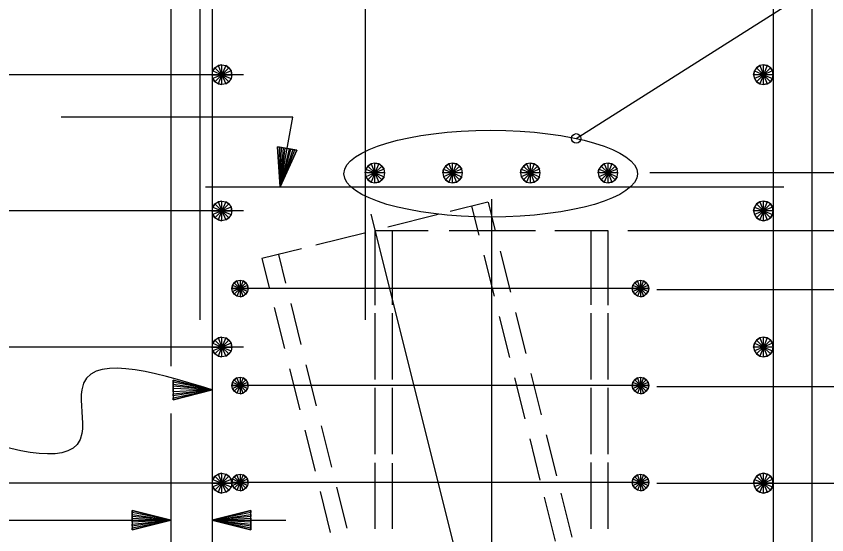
# Model space of a CAD drawing. Extents: x -41 to 191, y -168 to 6.
# Drawn here: x 45.1 to 51.05, y -156.39 to -152.58 of the extents above; entities that cross this region are included whole.
import ezdxf

# ---------------------------------------------------------------- set-up
doc = ezdxf.new("R2010")
doc.units = 0
for name, color, linetype in [('Arrowhead Terminators CELL', 7, 'Continuous'), ('Dimension Lines CELL', 7, 'Continuous'), ('Mis Center Lines CELL', 7, 'Continuous'), ('Rebar Lines CELL', 7, 'Continuous'), ('Steel Pile CELL', 7, 'Continuous'), ('sub interior bent cap lines', 7, 'Continuous')]:
    doc.layers.add(name, color=color, linetype=linetype)

msp = doc.modelspace()

# ---------------------------------------------------------------- linework, layer by layer
at = {"layer": 'Arrowhead Terminators CELL'}
for points in [[(47.0882, -153.5515), (47.1023, -153.5541), (47.0369, -153.8328), (47.1164, -153.5567), (47.1304, -153.5591), (47.0369, -153.8328), (47.1445, -153.5617), (47.1586, -153.5643), (47.0369, -153.8328), (47.0179, -153.5386), (47.032, -153.5412), (47.0369, -153.8328), (47.0461, -153.5438), (47.0601, -153.5463), (47.0369, -153.8328), (47.0741, -153.5489), (47.1586, -153.5643), (47.0179, -153.5386), (47.0369, -153.8328), (47.1586, -153.5643)], [(46.2513, -155.3247), (46.2513, -155.3104), (46.5374, -155.3247), (46.2513, -155.2961), (46.2513, -155.2818), (46.5374, -155.3247), (46.2513, -155.2674), (46.2513, -155.2532), (46.5374, -155.3247), (46.2513, -155.3962), (46.2513, -155.3819), (46.5374, -155.3247), (46.2513, -155.3676), (46.2513, -155.3533), (46.5374, -155.3247), (46.2513, -155.339), (46.2513, -155.2532), (46.2513, -155.3962), (46.5374, -155.3247), (46.2513, -155.2532)], [(45.9498, -156.2818), (45.9498, -156.2674), (46.2344, -156.2818), (45.9498, -156.2533), (45.9498, -156.2391), (46.2344, -156.2818), (45.9498, -156.2248), (45.9498, -156.2106), (46.2344, -156.2818), (45.9498, -156.353), (45.9498, -156.3386), (46.2344, -156.2818), (45.9498, -156.3244), (45.9498, -156.3102), (46.2344, -156.2818), (45.9498, -156.296), (45.9498, -156.2106), (45.9498, -156.353), (46.2344, -156.2818), (45.9498, -156.2106)], [(46.8219, -156.2818), (46.8219, -156.296), (46.5374, -156.2818), (46.8219, -156.3102), (46.8219, -156.3244), (46.5374, -156.2818), (46.8219, -156.3386), (46.8219, -156.353), (46.5374, -156.2818), (46.8219, -156.2106), (46.8219, -156.2248), (46.5374, -156.2818), (46.8219, -156.2391), (46.8219, -156.2533), (46.5374, -156.2818), (46.8219, -156.2674), (46.8219, -156.353), (46.8219, -156.2106), (46.5374, -156.2818), (46.8219, -156.353)]]:
    msp.add_lwpolyline(points, dxfattribs=at)
at = {"layer": 'Dimension Lines CELL'}
for p, q in [((46.7672, -153.0088), (41.8965, -153.0088)), ((49.7501, -153.7265), (53.5399, -153.7265)), ((46.7672, -154.009), (42.1815, -154.009)), ((49.5883, -154.1526), (53.5399, -154.1526)), ((49.8023, -154.5857), (53.5399, -154.5857)), ((46.7672, -155.0092), (42.4665, -155.0092)), ((49.8023, -155.2981), (53.5399, -155.2981)), ((46.7672, -156.0093), (42.7515, -156.0093)), ((49.8023, -156.0093), (56.1958, -156.0093)), ((45.0005, -156.2818), (46.2344, -156.2818)), ((46.5374, -156.2818), (47.0796, -156.2818))]:
    msp.add_line(p, q, dxfattribs=at)
for points in [[(49.2102, -153.477), (52.7818, -151.213), (53.3315, -151.213)], [(47.0369, -153.8328), (47.1304, -153.3205), (45.4298, -153.3205)]]:
    msp.add_lwpolyline(points, dxfattribs=at)
msp.add_circle((49.2102, -153.4769), 0.0351, dxfattribs=at)
msp.add_ellipse((48.5828, -153.7359), major_axis=(1.0775, 0), ratio=0.295597, dxfattribs=at)
msp.add_spline([(46.5374, -155.3225), (45.5809, -155.3225), (45.5809, -155.6455), (44.6635, -155.6455)], degree=3, dxfattribs=at)
at = {"layer": 'Mis Center Lines CELL'}
for p, q in [((48.5885, -153.922), (48.5885, -158.0036)), ((47.7025, -154.0326), (48.7345, -158.162))]:
    msp.add_line(p, q, dxfattribs=at)
at = {"layer": 'Rebar Lines CELL'}
for p, q in [((46.4484, -148.1618), (46.4484, -154.8086)), ((47.6612, -148.1618), (47.6612, -154.8086)), ((46.5374, -151.5888), (46.5374, -157.0337)), ((50.6571, -151.5888), (50.6571, -157.0337)), ((46.4882, -153.8328), (50.7352, -153.8328)), ((49.7445, -154.5792), (46.6818, -154.5792)), ((49.7445, -155.2916), (46.6818, -155.2916)), ((49.7445, -156.004), (46.6818, -156.004))]:
    msp.add_line(p, q, dxfattribs=at)
for points in [[(46.5373, -153.0088), (46.5428, -152.9812), (46.5583, -152.9576), (46.5819, -152.9419), (46.6097, -152.9365), (46.6372, -152.9419), (46.6609, -152.9576), (46.6764, -152.9811), (46.6819, -153.0088), (46.6764, -153.0364), (46.6609, -153.06), (46.6373, -153.0757), (46.6097, -153.0812), (46.5819, -153.0757), (46.5584, -153.0601), (46.5428, -153.0365), (46.5373, -153.0088), (46.6097, -153.0088), (46.6819, -153.0088), (46.6764, -152.9811), (46.6097, -153.0088), (46.6609, -152.9576), (46.6372, -152.9419), (46.6097, -153.0088), (46.6097, -152.9365), (46.5819, -152.9419), (46.6097, -153.0088), (46.5583, -152.9576), (46.5428, -152.9812), (46.6097, -153.0088), (46.5428, -153.0365), (46.5584, -153.0601), (46.6097, -153.0088), (46.5819, -153.0757), (46.6097, -153.0812), (46.6097, -153.0088), (46.6373, -153.0757), (46.6609, -153.06), (46.6097, -153.0088), (46.6764, -153.0364)], [(50.6571, -153.0088), (50.6516, -152.9812), (50.6361, -152.9576), (50.6124, -152.9419), (50.5847, -152.9365), (50.5572, -152.9419), (50.5335, -152.9576), (50.518, -152.9811), (50.5125, -153.0088), (50.518, -153.0364), (50.5335, -153.06), (50.5571, -153.0757), (50.5847, -153.0812), (50.6124, -153.0757), (50.636, -153.0601), (50.6516, -153.0365), (50.6571, -153.0088), (50.5847, -153.0088), (50.5125, -153.0088), (50.518, -152.9811), (50.5847, -153.0088), (50.5335, -152.9576), (50.5572, -152.9419), (50.5847, -153.0088), (50.5847, -152.9365), (50.6124, -152.9419), (50.5847, -153.0088), (50.6361, -152.9576), (50.6516, -152.9812), (50.5847, -153.0088), (50.6516, -153.0365), (50.636, -153.0601), (50.5847, -153.0088), (50.6124, -153.0757), (50.5847, -153.0812), (50.5847, -153.0088), (50.5571, -153.0757), (50.5335, -153.06), (50.5847, -153.0088), (50.518, -153.0364)], [(47.8048, -153.7307), (47.7993, -153.7031), (47.7838, -153.6796), (47.7601, -153.6638), (47.7324, -153.6584), (47.7048, -153.6638), (47.6812, -153.6796), (47.6657, -153.703), (47.6602, -153.7307), (47.6657, -153.7583), (47.6812, -153.7819), (47.7048, -153.7975), (47.7324, -153.8032), (47.7601, -153.7975), (47.7837, -153.782), (47.7993, -153.7585), (47.8048, -153.7307), (47.7324, -153.7307), (47.6602, -153.7307), (47.6657, -153.703), (47.7324, -153.7307), (47.6812, -153.6796), (47.7048, -153.6638), (47.7324, -153.7307), (47.7324, -153.6584), (47.7601, -153.6638), (47.7324, -153.7307), (47.7838, -153.6796), (47.7993, -153.7031), (47.7324, -153.7307), (47.7993, -153.7585), (47.7837, -153.782), (47.7324, -153.7307), (47.7601, -153.7975), (47.7324, -153.8032), (47.7324, -153.7307), (47.7048, -153.7975), (47.6812, -153.7819), (47.7324, -153.7307), (47.6657, -153.7583)], [(48.3753, -153.7307), (48.3699, -153.7031), (48.3544, -153.6796), (48.3307, -153.6638), (48.3031, -153.6584), (48.2754, -153.6638), (48.2519, -153.6796), (48.2363, -153.703), (48.2307, -153.7307), (48.2363, -153.7583), (48.2519, -153.7819), (48.2753, -153.7975), (48.3031, -153.8032), (48.3307, -153.7975), (48.3543, -153.782), (48.3699, -153.7585), (48.3753, -153.7307), (48.3031, -153.7307), (48.2307, -153.7307), (48.2363, -153.703), (48.3031, -153.7307), (48.2519, -153.6796), (48.2754, -153.6638), (48.3031, -153.7307), (48.3031, -153.6584), (48.3307, -153.6638), (48.3031, -153.7307), (48.3544, -153.6796), (48.3699, -153.7031), (48.3031, -153.7307), (48.3699, -153.7585), (48.3543, -153.782), (48.3031, -153.7307), (48.3307, -153.7975), (48.3031, -153.8032), (48.3031, -153.7307), (48.2753, -153.7975), (48.2519, -153.7819), (48.3031, -153.7307), (48.2363, -153.7583)], [(48.946, -153.7307), (48.9405, -153.7031), (48.9249, -153.6796), (48.9013, -153.6638), (48.8737, -153.6584), (48.846, -153.6638), (48.8224, -153.6796), (48.8069, -153.703), (48.8013, -153.7307), (48.8069, -153.7583), (48.8224, -153.7819), (48.8459, -153.7975), (48.8737, -153.8032), (48.9013, -153.7975), (48.9249, -153.782), (48.9405, -153.7585), (48.946, -153.7307), (48.8737, -153.7307), (48.8013, -153.7307), (48.8069, -153.703), (48.8737, -153.7307), (48.8224, -153.6796), (48.846, -153.6638), (48.8737, -153.7307), (48.8737, -153.6584), (48.9013, -153.6638), (48.8737, -153.7307), (48.9249, -153.6796), (48.9405, -153.7031), (48.8737, -153.7307), (48.9405, -153.7585), (48.9249, -153.782), (48.8737, -153.7307), (48.9013, -153.7975), (48.8737, -153.8032), (48.8737, -153.7307), (48.8459, -153.7975), (48.8224, -153.7819), (48.8737, -153.7307), (48.8069, -153.7583)], [(49.5166, -153.7307), (49.511, -153.7031), (49.4955, -153.6796), (49.4719, -153.6638), (49.4442, -153.6584), (49.4166, -153.6638), (49.3931, -153.6796), (49.3775, -153.703), (49.3719, -153.7307), (49.3775, -153.7583), (49.3931, -153.7819), (49.4165, -153.7975), (49.4442, -153.8032), (49.4719, -153.7975), (49.4954, -153.782), (49.511, -153.7585), (49.5166, -153.7307), (49.4442, -153.7307), (49.3719, -153.7307), (49.3775, -153.703), (49.4442, -153.7307), (49.3931, -153.6796), (49.4166, -153.6638), (49.4442, -153.7307), (49.4442, -153.6584), (49.4719, -153.6638), (49.4442, -153.7307), (49.4955, -153.6796), (49.511, -153.7031), (49.4442, -153.7307), (49.511, -153.7585), (49.4954, -153.782), (49.4442, -153.7307), (49.4719, -153.7975), (49.4442, -153.8032), (49.4442, -153.7307), (49.4165, -153.7975), (49.3931, -153.7819), (49.4442, -153.7307), (49.3775, -153.7583)], [(46.5373, -154.009), (46.5428, -153.9813), (46.5583, -153.9578), (46.5819, -153.9421), (46.6097, -153.9367), (46.6372, -153.9421), (46.6609, -153.9578), (46.6764, -153.9812), (46.6819, -154.009), (46.6764, -154.0365), (46.6609, -154.0602), (46.6373, -154.0759), (46.6097, -154.0814), (46.5819, -154.0759), (46.5584, -154.0603), (46.5428, -154.0367), (46.5373, -154.009), (46.6097, -154.009), (46.6819, -154.009), (46.6764, -153.9812), (46.6097, -154.009), (46.6609, -153.9578), (46.6372, -153.9421), (46.6097, -154.009), (46.6097, -153.9367), (46.5819, -153.9421), (46.6097, -154.009), (46.5583, -153.9578), (46.5428, -153.9813), (46.6097, -154.009), (46.5428, -154.0367), (46.5584, -154.0603), (46.6097, -154.009), (46.5819, -154.0759), (46.6097, -154.0814), (46.6097, -154.009), (46.6373, -154.0759), (46.6609, -154.0602), (46.6097, -154.009), (46.6764, -154.0365)], [(50.6571, -154.009), (50.6516, -153.9813), (50.6361, -153.9578), (50.6124, -153.9421), (50.5847, -153.9367), (50.5572, -153.9421), (50.5335, -153.9578), (50.518, -153.9812), (50.5125, -154.009), (50.518, -154.0365), (50.5335, -154.0602), (50.5571, -154.0759), (50.5847, -154.0814), (50.6124, -154.0759), (50.636, -154.0603), (50.6516, -154.0367), (50.6571, -154.009), (50.5847, -154.009), (50.5125, -154.009), (50.518, -153.9812), (50.5847, -154.009), (50.5335, -153.9578), (50.5572, -153.9421), (50.5847, -154.009), (50.5847, -153.9367), (50.6124, -153.9421), (50.5847, -154.009), (50.6361, -153.9578), (50.6516, -153.9813), (50.5847, -154.009), (50.6516, -154.0367), (50.636, -154.0603), (50.5847, -154.009), (50.6124, -154.0759), (50.5847, -154.0814), (50.5847, -154.009), (50.5571, -154.0759), (50.5335, -154.0602), (50.5847, -154.009), (50.518, -154.0365)], [(46.7426, -154.5191), (46.765, -154.5236), (46.7847, -154.537), (46.7982, -154.5562), (46.8021, -154.5792), (46.7982, -154.6022), (46.7847, -154.6219), (46.7656, -154.6349), (46.7426, -154.6399), (46.7196, -154.6349), (46.6999, -154.6219), (46.6869, -154.6022), (46.6818, -154.5792), (46.6869, -154.5562), (46.6999, -154.537), (46.7189, -154.5236), (46.7426, -154.5191), (46.7426, -154.5792), (46.7426, -154.6399), (46.7656, -154.6349), (46.7426, -154.5792), (46.7847, -154.6219), (46.7982, -154.6022), (46.7426, -154.5792), (46.8021, -154.5792), (46.7982, -154.5562), (46.7426, -154.5792), (46.7847, -154.537), (46.765, -154.5236), (46.7426, -154.5792), (46.7189, -154.5236), (46.6999, -154.537), (46.7426, -154.5792), (46.6869, -154.5562), (46.6818, -154.5792), (46.7426, -154.5792), (46.6869, -154.6022), (46.6999, -154.6219), (46.7426, -154.5792), (46.7196, -154.6349)], [(49.682, -154.5191), (49.705, -154.5236), (49.7247, -154.537), (49.7377, -154.5562), (49.7428, -154.5792), (49.7377, -154.6022), (49.7247, -154.6219), (49.7057, -154.6349), (49.682, -154.6399), (49.6595, -154.6349), (49.6399, -154.6219), (49.6264, -154.6022), (49.6219, -154.5792), (49.6264, -154.5562), (49.6399, -154.537), (49.659, -154.5236), (49.682, -154.5191), (49.682, -154.5792), (49.682, -154.6399), (49.7057, -154.6349), (49.682, -154.5792), (49.7247, -154.6219), (49.7377, -154.6022), (49.682, -154.5792), (49.7428, -154.5792), (49.7377, -154.5562), (49.682, -154.5792), (49.7247, -154.537), (49.705, -154.5236), (49.682, -154.5792), (49.659, -154.5236), (49.6399, -154.537), (49.682, -154.5792), (49.6264, -154.5562), (49.6219, -154.5792), (49.682, -154.5792), (49.6264, -154.6022), (49.6399, -154.6219), (49.682, -154.5792), (49.6595, -154.6349)], [(46.5373, -155.0092), (46.5428, -154.9815), (46.5583, -154.958), (46.5819, -154.9423), (46.6097, -154.9368), (46.6372, -154.9423), (46.6609, -154.958), (46.6764, -154.9814), (46.6819, -155.0092), (46.6764, -155.0367), (46.6609, -155.0604), (46.6373, -155.076), (46.6097, -155.0816), (46.5819, -155.076), (46.5584, -155.0604), (46.5428, -155.0369), (46.5373, -155.0092), (46.6097, -155.0092), (46.6819, -155.0092), (46.6764, -154.9814), (46.6097, -155.0092), (46.6609, -154.958), (46.6372, -154.9423), (46.6097, -155.0092), (46.6097, -154.9368), (46.5819, -154.9423), (46.6097, -155.0092), (46.5583, -154.958), (46.5428, -154.9815), (46.6097, -155.0092), (46.5428, -155.0369), (46.5584, -155.0604), (46.6097, -155.0092), (46.5819, -155.076), (46.6097, -155.0816), (46.6097, -155.0092), (46.6373, -155.076), (46.6609, -155.0604), (46.6097, -155.0092), (46.6764, -155.0367)], [(50.6571, -155.0092), (50.6516, -154.9815), (50.6361, -154.958), (50.6124, -154.9423), (50.5847, -154.9368), (50.5572, -154.9423), (50.5335, -154.958), (50.518, -154.9814), (50.5125, -155.0092), (50.518, -155.0367), (50.5335, -155.0604), (50.5571, -155.076), (50.5847, -155.0816), (50.6124, -155.076), (50.636, -155.0604), (50.6516, -155.0369), (50.6571, -155.0092), (50.5847, -155.0092), (50.5125, -155.0092), (50.518, -154.9814), (50.5847, -155.0092), (50.5335, -154.958), (50.5572, -154.9423), (50.5847, -155.0092), (50.5847, -154.9368), (50.6124, -154.9423), (50.5847, -155.0092), (50.6361, -154.958), (50.6516, -154.9815), (50.5847, -155.0092), (50.6516, -155.0369), (50.636, -155.0604), (50.5847, -155.0092), (50.6124, -155.076), (50.5847, -155.0816), (50.5847, -155.0092), (50.5571, -155.076), (50.5335, -155.0604), (50.5847, -155.0092), (50.518, -155.0367)], [(46.7426, -155.2315), (46.765, -155.236), (46.7847, -155.2494), (46.7982, -155.2686), (46.8021, -155.2916), (46.7982, -155.3146), (46.7847, -155.3343), (46.7656, -155.3473), (46.7426, -155.3522), (46.7196, -155.3473), (46.6999, -155.3343), (46.6869, -155.3146), (46.6818, -155.2916), (46.6869, -155.2686), (46.6999, -155.2494), (46.7189, -155.236), (46.7426, -155.2315), (46.7426, -155.2916), (46.7426, -155.3522), (46.7656, -155.3473), (46.7426, -155.2916), (46.7847, -155.3343), (46.7982, -155.3146), (46.7426, -155.2916), (46.8021, -155.2916), (46.7982, -155.2686), (46.7426, -155.2916), (46.7847, -155.2494), (46.765, -155.236), (46.7426, -155.2916), (46.7189, -155.236), (46.6999, -155.2494), (46.7426, -155.2916), (46.6869, -155.2686), (46.6818, -155.2916), (46.7426, -155.2916), (46.6869, -155.3146), (46.6999, -155.3343), (46.7426, -155.2916), (46.7196, -155.3473)], [(49.682, -155.2315), (49.705, -155.236), (49.7247, -155.2494), (49.7377, -155.2686), (49.7428, -155.2916), (49.7377, -155.3146), (49.7247, -155.3343), (49.7057, -155.3473), (49.682, -155.3522), (49.6595, -155.3473), (49.6399, -155.3343), (49.6264, -155.3146), (49.6219, -155.2916), (49.6264, -155.2686), (49.6399, -155.2494), (49.659, -155.236), (49.682, -155.2315), (49.682, -155.2916), (49.682, -155.3522), (49.7057, -155.3473), (49.682, -155.2916), (49.7247, -155.3343), (49.7377, -155.3146), (49.682, -155.2916), (49.7428, -155.2916), (49.7377, -155.2686), (49.682, -155.2916), (49.7247, -155.2494), (49.705, -155.236), (49.682, -155.2916), (49.659, -155.236), (49.6399, -155.2494), (49.682, -155.2916), (49.6264, -155.2686), (49.6219, -155.2916), (49.682, -155.2916), (49.6264, -155.3146), (49.6399, -155.3343), (49.682, -155.2916), (49.6595, -155.3473)], [(46.5373, -156.0093), (46.5428, -155.9817), (46.5583, -155.9581), (46.5819, -155.9425), (46.6097, -155.937), (46.6372, -155.9425), (46.6609, -155.9581), (46.6764, -155.9816), (46.6819, -156.0093), (46.6764, -156.0369), (46.6609, -156.0605), (46.6373, -156.0762), (46.6097, -156.0818), (46.5819, -156.0762), (46.5584, -156.0606), (46.5428, -156.0371), (46.5373, -156.0093), (46.6097, -156.0093), (46.6819, -156.0093), (46.6764, -155.9816), (46.6097, -156.0093), (46.6609, -155.9581), (46.6372, -155.9425), (46.6097, -156.0093), (46.6097, -155.937), (46.5819, -155.9425), (46.6097, -156.0093), (46.5583, -155.9581), (46.5428, -155.9817), (46.6097, -156.0093), (46.5428, -156.0371), (46.5584, -156.0606), (46.6097, -156.0093), (46.5819, -156.0762), (46.6097, -156.0818), (46.6097, -156.0093), (46.6373, -156.0762), (46.6609, -156.0605), (46.6097, -156.0093), (46.6764, -156.0369)], [(46.7426, -155.9439), (46.765, -155.9483), (46.7847, -155.9618), (46.7982, -155.981), (46.8021, -156.004), (46.7982, -156.027), (46.7847, -156.0467), (46.7656, -156.0596), (46.7426, -156.0646), (46.7196, -156.0596), (46.6999, -156.0467), (46.6869, -156.027), (46.6818, -156.004), (46.6869, -155.981), (46.6999, -155.9618), (46.7189, -155.9483), (46.7426, -155.9439), (46.7426, -156.004), (46.7426, -156.0646), (46.7656, -156.0596), (46.7426, -156.004), (46.7847, -156.0467), (46.7982, -156.027), (46.7426, -156.004), (46.8021, -156.004), (46.7982, -155.981), (46.7426, -156.004), (46.7847, -155.9618), (46.765, -155.9483), (46.7426, -156.004), (46.7189, -155.9483), (46.6999, -155.9618), (46.7426, -156.004), (46.6869, -155.981), (46.6818, -156.004), (46.7426, -156.004), (46.6869, -156.027), (46.6999, -156.0467), (46.7426, -156.004), (46.7196, -156.0596)], [(49.682, -155.9439), (49.705, -155.9483), (49.7247, -155.9618), (49.7377, -155.981), (49.7428, -156.004), (49.7377, -156.027), (49.7247, -156.0467), (49.7057, -156.0596), (49.682, -156.0646), (49.6595, -156.0596), (49.6399, -156.0467), (49.6264, -156.027), (49.6219, -156.004), (49.6264, -155.981), (49.6399, -155.9618), (49.659, -155.9483), (49.682, -155.9439), (49.682, -156.004), (49.682, -156.0646), (49.7057, -156.0596), (49.682, -156.004), (49.7247, -156.0467), (49.7377, -156.027), (49.682, -156.004), (49.7428, -156.004), (49.7377, -155.981), (49.682, -156.004), (49.7247, -155.9618), (49.705, -155.9483), (49.682, -156.004), (49.659, -155.9483), (49.6399, -155.9618), (49.682, -156.004), (49.6264, -155.981), (49.6219, -156.004), (49.682, -156.004), (49.6264, -156.027), (49.6399, -156.0467), (49.682, -156.004), (49.6595, -156.0596)], [(50.6571, -156.0093), (50.6516, -155.9817), (50.6361, -155.9581), (50.6124, -155.9425), (50.5847, -155.937), (50.5572, -155.9425), (50.5335, -155.9581), (50.518, -155.9816), (50.5125, -156.0093), (50.518, -156.0369), (50.5335, -156.0605), (50.5571, -156.0762), (50.5847, -156.0818), (50.6124, -156.0762), (50.636, -156.0606), (50.6516, -156.0371), (50.6571, -156.0093), (50.5847, -156.0093), (50.5125, -156.0093), (50.518, -155.9816), (50.5847, -156.0093), (50.5335, -155.9581), (50.5572, -155.9425), (50.5847, -156.0093), (50.5847, -155.937), (50.6124, -155.9425), (50.5847, -156.0093), (50.6361, -155.9581), (50.6516, -155.9817), (50.5847, -156.0093), (50.6516, -156.0371), (50.636, -156.0606), (50.5847, -156.0093), (50.6124, -156.0762), (50.5847, -156.0818), (50.5847, -156.0093), (50.5571, -156.0762), (50.5335, -156.0605), (50.5847, -156.0093), (50.518, -156.0369)]]:
    msp.add_lwpolyline(points, dxfattribs=at)
at = {"layer": 'Steel Pile CELL'}
for p, q in [((47.8614, -154.6982), (47.8614, -154.1526)), ((49.32, -154.6982), (49.32, -154.1526)), ((47.8614, -155.2468), (47.8614, -154.76)), ((49.32, -155.2468), (49.32, -154.76)), ((47.8614, -155.7955), (47.8614, -155.3086)), ((49.32, -155.7955), (49.32, -155.3086)), ((47.8614, -156.3441), (47.8614, -155.8618)), ((49.32, -156.3441), (49.32, -155.8573))]:
    msp.add_line(p, q, dxfattribs=at)
for points in [[(48.5604, -153.9453), (48.285, -154.0144)], [(48.4419, -153.975), (48.4949, -154.1865)], [(48.5632, -153.9446), (48.616, -154.1562)], [(48.1968, -154.0363), (47.8284, -154.1287)], [(47.6647, -154.1695), (47.2978, -154.2611)], [(47.7344, -154.7012), (47.7344, -154.1526), (48.1244, -154.1526)], [(48.2766, -154.1526), (48.9104, -154.1526)], [(49.0536, -154.1526), (49.443, -154.1526), (49.443, -154.7012)], [(47.194, -154.2869), (46.9023, -154.36)], [(47.0242, -154.3294), (47.0769, -154.5409)], [(48.5317, -154.3348), (48.6072, -154.6365)], [(48.6531, -154.3044), (48.7284, -154.6062)], [(46.9029, -154.3598), (46.9556, -154.5712)], [(47.1141, -154.6891), (47.1893, -154.9909)], [(46.9927, -154.7194), (47.068, -155.0212)], [(47.7344, -155.2468), (47.7344, -154.76)], [(48.7655, -154.7545), (48.8408, -155.0562)], [(49.443, -154.76), (49.443, -155.2468)], [(48.6441, -154.7848), (48.7196, -155.0865)], [(47.1051, -155.1694), (47.1804, -155.4712)], [(47.2265, -155.1391), (47.3017, -155.4409)], [(48.7565, -155.2348), (48.832, -155.5365)], [(48.8779, -155.2045), (48.9531, -155.5063)], [(47.7344, -155.7955), (47.7344, -155.3086)], [(49.443, -155.3086), (49.443, -155.7955)], [(47.3388, -155.5891), (47.414, -155.8909)], [(47.2175, -155.6194), (47.2927, -155.9212)], [(48.9902, -155.6545), (49.0655, -155.9563)], [(48.8688, -155.6848), (48.9444, -155.9866)], [(47.7344, -156.3441), (47.7344, -155.859)], [(49.443, -155.8573), (49.443, -156.3441)], [(47.3298, -156.0695), (47.4051, -156.3713)], [(47.4512, -156.0391), (47.5264, -156.3409)], [(48.9758, -156.1129), (49.0569, -156.4365)], [(49.0969, -156.0826), (49.1779, -156.4063)]]:
    msp.add_lwpolyline(points, dxfattribs=at)
at = {"layer": 'sub interior bent cap lines'}
msp.add_line((50.9425, -157.1431), (50.9425, -150.8304), dxfattribs=at)
for points in [[(46.2344, -149.0756), (46.2344, -155.1494)], [(46.2344, -155.4975), (46.2344, -157.5772), (50.9425, -157.5772), (50.9425, -157.4587)]]:
    msp.add_lwpolyline(points, dxfattribs=at)

doc.saveas('drawing.dxf')
